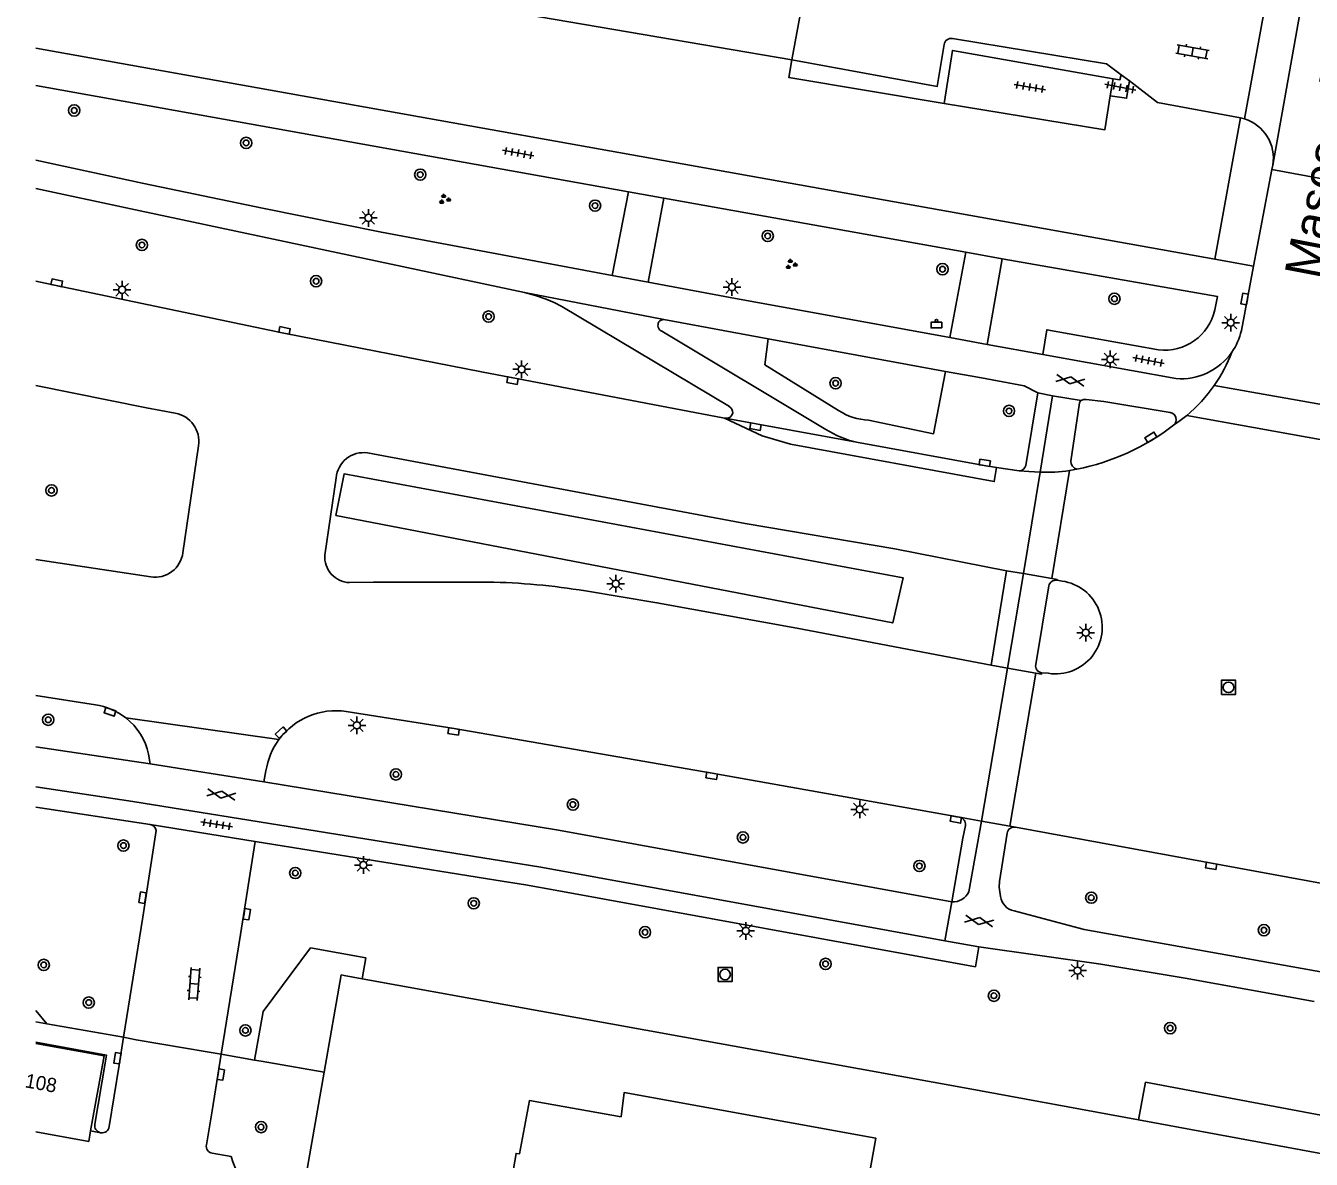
# Model space of a CAD drawing. Extents: x 132999 to 136000, y 398499 to 400501.
# Drawn here: x 132999.3 to 133090.2, y 399405.6 to 399485.7 of the extents above; entities that cross this region are included whole.
import ezdxf

# ---------------------------------------------------------------- set-up
doc = ezdxf.new("R2010")
doc.units = 0
for name, color, linetype in [('bs-afsc-poort', 7, 'Continuous'), ('gg-afsc-erfafscheiding', 7, 'Continuous'), ('gg-afsc-hekwerk', 7, 'Continuous'), ('gg-afsc-muur', 7, 'Continuous'), ('gg-anno-huisnummerreeks BGT', 7, 'Continuous'), ('gg-anno-openbare ruimte label', 7, 'Continuous'), ('gg-bbg-hoofdgebouw', 7, 'Continuous'), ('gg-knt-verharding', 7, 'Continuous'), ('gg-knt-verharding nz', 7, 'Continuous'), ('gt-grn-groengrens', 7, 'Continuous'), ('gt-grn-weggrens', 7, 'Continuous'), ('gt-grn-weggrens revisie', 7, 'Continuous'), ('gt-symb-afvalbak', 7, 'Continuous'), ('gt-symb-boom', 7, 'Continuous'), ('gt-symb-gesloten verharding', 7, 'Continuous'), ('gt-symb-groenvak', 7, 'Continuous'), ('gt-symb-klinker verharding', 7, 'Continuous'), ('gt-symb-kolk', 7, 'Continuous'), ('gt-symb-lichtmast', 7, 'Continuous'), ('gt-symb-rioolschacht', 7, 'Continuous'), ('gt-symb-tegel verharding', 7, 'Continuous')]:
    doc.layers.add(name, color=color, linetype=linetype)

# ---------------------------------------------------------------- blocks, each defined once
blk = doc.blocks.new('gt0-BOOM')
at = {"layer": 'gt-symb-boom'}
for radius in [0.4, 0.2]:
    blk.add_circle((0, 0), radius, dxfattribs=at)
blk = doc.blocks.new('gt0-TEG1')
at = {"layer": 'gt-symb-tegel verharding'}
for p, q in [((-1.125, 0), (1.125, 0)), ((-0.9, -0.25), (-0.9, 0.25)), ((-0.45, -0.25), (-0.45, 0.25)), ((0, -0.25), (0, 0.25)), ((0.45, -0.25), (0.45, 0.25)), ((0.9, -0.25), (0.9, 0.25))]:
    blk.add_line(p, q, dxfattribs=at)
blk = doc.blocks.new('gt0-LMAST')
at = {"layer": 'gt-symb-lichtmast'}
for p, q in [((-0.182, 0.173), (-0.447, 0.438)), ((-0.005, 0.246), (-0.005, 0.621)), ((0.172, 0.173), (0.437, 0.438)), ((-0.255, -0.004), (-0.63, -0.004)), ((-0.182, -0.181), (-0.447, -0.446)), ((-0.005, -0.254), (-0.005, -0.629)), ((0.437, -0.446), (0.172, -0.181)), ((0.245, -0.004), (0.62, -0.004))]:
    blk.add_line(p, q, dxfattribs=at)
blk.add_circle((-0.005, -0.004), 0.25, dxfattribs=at)
blk = doc.blocks.new('gt0-GRVAK')
at = {"layer": 'gt-symb-groenvak'}
for p, q in [((-0.11, 0.189), (-0.228, 0.24)), ((-0.182, 0.153), (0.088, 0.153)), ((-0.091, 0.211), (-0.156, 0.322)), ((-0.047, 0.214), (-0.047, 0.393)), ((-0.004, 0.211), (0.061, 0.322)), ((0.015, 0.189), (0.133, 0.24)), ((0.262, -0.052), (0.197, 0.059)), ((0.305, -0.049), (0.305, 0.13)), ((0.349, -0.052), (0.414, 0.059)), ((-0.245, -0.228), (-0.363, -0.177)), ((-0.318, -0.264), (-0.047, -0.264)), ((-0.226, -0.206), (-0.291, -0.095)), ((-0.183, -0.203), (-0.183, -0.024)), ((-0.139, -0.206), (-0.074, -0.095)), ((-0.12, -0.228), (-0.002, -0.177)), ((0.243, -0.074), (0.125, -0.023)), ((0.17, -0.11), (0.441, -0.11)), ((0.368, -0.074), (0.486, -0.023))]:
    blk.add_line(p, q, dxfattribs=at)
blk = doc.blocks.new('gt0-KOLK')
at = {"layer": 'gt-symb-kolk'}
blk.add_lwpolyline([(0, 0), (0.375, 0), (0.375, 0.4), (-0.375, 0.4), (-0.375, 0), (0, 0)], dxfattribs=at)
blk = doc.blocks.new('gt0-ABAK')
at = {"layer": 'gt-symb-afvalbak'}
blk.add_lwpolyline([(0.375, -0.5), (-0.375, -0.5), (-0.375, -0.1), (0.375, -0.1)], close=True, dxfattribs=at)
blk.add_circle((0, 0), 0.1, dxfattribs=at)
blk = doc.blocks.new('gt0-GESVH1')
at = {"layer": 'gt-symb-gesloten verharding'}
for p, q in [((-0.992, -0.261), (0.008, 0.239)), ((0.008, -0.261), (-0.992, 0.239)), ((0.008, 0.239), (1.008, -0.261)), ((1.008, 0.239), (0.008, -0.261))]:
    blk.add_line(p, q, dxfattribs=at)
blk = doc.blocks.new('gt0-RS')
at = {"layer": 'gt-symb-rioolschacht'}
blk.add_lwpolyline([(-0.5, -0.5), (0.5, -0.5), (0.5, 0.5), (-0.5, 0.5)], close=True, dxfattribs=at)
blk.add_circle((0, 0), 0.375, dxfattribs=at)
blk = doc.blocks.new('gt0-KL1')
at = {"layer": 'gt-symb-klinker verharding'}
for p, q in [((-1.15, 0.3), (1.15, 0.3)), ((-1, -0.3), (-1, 0.3)), ((-0.5, 0.3), (-0.5, 0.45)), ((0, -0.3), (0, 0.3)), ((0.5, 0.3), (0.5, 0.45)), ((1, -0.3), (1, 0.3)), ((-1.15, -0.3), (1.15, -0.3)), ((-0.5, -0.45), (-0.5, -0.3)), ((0.5, -0.45), (0.5, -0.3))]:
    blk.add_line(p, q, dxfattribs=at)

msp = doc.modelspace()

# ---------------------------------------------------------------- linework, layer by layer
at = {"layer": 'bs-afsc-poort'}
msp.add_line((133012.117, 399413.165), (133007.099, 399413.997), dxfattribs=at)
at = {"layer": 'gg-afsc-erfafscheiding'}
for p, q in [((133023.07, 399418.317), (133021.809, 399418.545)), ((133140.776, 399396.718), (133077.968, 399408.344))]:
    msp.add_line(p, q, dxfattribs=at)
msp.add_lwpolyline([(133077.968, 399408.344), (133065.922, 399410.574), (133023.07, 399418.317)], dxfattribs=at)
at = {"layer": 'gg-afsc-hekwerk'}
for p, q in [((133056.504, 399500), (133053.47, 399483.32)), ((133053.47, 399483.32), (133032.44, 399486.9)), ((133076.17, 399481.973), (133075.976, 399480.766)), ((133000, 399415.28), (133000.787, 399415.142)), ((133000.787, 399415.142), (133006.214, 399414.192)), ((133006.214, 399414.192), (133007.099, 399413.997)), ((133007.099, 399413.997), (133012.117, 399413.165)), ((133013.116, 399412.982), (133012.117, 399413.165)), ((133015.471, 399412.57), (133013.116, 399412.982)), ((133015.944, 399412.487), (133015.471, 399412.57)), ((133020.391, 399411.708), (133015.944, 399412.487))]:
    msp.add_line(p, q, dxfattribs=at)
for points in [[(133064.232, 399480.233), (133064.816, 399483.986), (133076.17, 399481.973)], [(133053.47, 399483.32), (133053.243, 399482.069), (133064.232, 399480.233)], [(133075.976, 399480.766), (133075.59, 399478.361), (133064.232, 399480.233)]]:
    msp.add_lwpolyline(points, dxfattribs=at)
at = {"layer": 'gg-afsc-muur'}
for p, q in [((133021.595, 399418.59), (133020.391, 399411.708)), ((133021.809, 399418.545), (133021.595, 399418.59))]:
    msp.add_line(p, q, dxfattribs=at)
msp.add_lwpolyline([(133020.562, 399402.833), (133018.89, 399403.121), (133020.391, 399411.708)], dxfattribs=at)
at = {"layer": 'gg-bbg-hoofdgebouw'}
for points in [[(133003.875, 399407.566), (133004.844, 399412.873), (133000, 399413.754)], [(133044.018, 399400.842), (133046.73, 399400.35), (133046.76, 399400.61), (133046.13, 399400.73), (133046.44, 399402.48), (133058.2, 399400.36), (133059.41, 399407.04), (133041.6, 399410.27), (133041.39, 399408.56), (133034.9, 399409.71), (133034.2, 399405.93), (133033.96, 399405.97), (133033.78, 399404.87), (133034.02, 399404.83), (133033.67, 399402.72), (133044.018, 399400.842)], [(133000, 399407.504), (133003.74, 399406.825), (133003.875, 399407.566)]]:
    msp.add_lwpolyline(points, dxfattribs=at)
at = {"layer": 'gg-knt-verharding'}
for p, q in [((133087.471, 399475.875), (133089.969, 399489.915)), ((133000, 399484.131), (133083.36, 399469.21)), ((133077.337, 399481.823), (133076.749, 399482.264)), ((133000, 399481.489), (133041.902, 399473.977)), ((133083.36, 399469.21), (133085.189, 399479.214)), ((133085.189, 399479.214), (133085.459, 399479.146)), ((133087.409, 399475.549), (133086.109, 399468.711)), ((133087.471, 399475.875), (133087.409, 399475.549)), ((133041.902, 399473.977), (133044.409, 399473.527)), ((133044.409, 399473.527), (133065.752, 399469.701)), ((133065.752, 399469.701), (133068.331, 399469.238)), ((133040.75, 399468.064), (133043.298, 399467.586)), ((133086.109, 399468.711), (133085.246, 399464.169)), ((133049.04, 399458.794), (133037.2, 399465.869)), ((133051.793, 399463.577), (133044.409, 399464.939)), ((133044.262, 399464.114), (133055.866, 399457.175)), ((133064.33, 399461.284), (133051.793, 399463.577)), ((133064.634, 399463.667), (133067.274, 399463.186)), ((133067.274, 399463.186), (133071.196, 399462.471)), ((133071.196, 399462.471), (133080.617, 399460.767)), ((133066.881, 399460.819), (133064.33, 399461.284)), ((133069.995, 399454.633), (133070.863, 399459.754)), ((133070.863, 399459.754), (133071.888, 399459.553)), ((133071.011, 399454.157), (133071.888, 399459.553)), ((133073.799, 399459.066), (133073.188, 399454.924)), ((133048.694, 399457.975), (133048.743, 399457.966)), ((133011.502, 399456.025), (133010.398, 399448.453)), ((133067.926, 399454.483), (133069.539, 399454.248)), ((133020.437, 399448.294), (133021.249, 399453.753)), ((133000, 399447.982), (133008.128, 399446.746)), ((133068.634, 399447.18), (133067.562, 399440.503)), ((133068.634, 399447.18), (133069.831, 399446.989)), ((133069.831, 399446.989), (133068.705, 399440.301)), ((133071.637, 399446.107), (133070.705, 399440.541)), ((133072.21, 399446.509), (133072.569, 399446.449)), ((133068.705, 399440.301), (133067.562, 399440.503)), ((133071.598, 399439.928), (133071.133, 399439.958)), ((133000, 399438.354), (133004.223, 399437.698)), ((133006.365, 399436.78), (133017.192, 399435.236)), ((133000, 399434.722), (133008.096, 399433.513)), ((133008.096, 399433.513), (133007.982, 399434.206)), ((133008.096, 399433.513), (133016.12, 399432.251)), ((133016.12, 399432.251), (133016.273, 399433.022)), ((133000, 399430.455), (133008.086, 399429.234)), ((133065.32, 399429.746), (133066.86, 399429.46)), ((133015.518, 399428.033), (133008.086, 399429.234)), ((133066.86, 399429.46), (133065.975, 399424.482)), ((133069.277, 399429.047), (133095.769, 399424.176)), ((133068.134, 399425.209), (133068.674, 399428.623)), ((133064.274, 399421.017), (133066.688, 399420.578)), ((133006.214, 399414.192), (133005.894, 399412.205)), ((133012.463, 399408.978), (133013.116, 399412.982)), ((133004.182, 399408.037), (133004.917, 399412.363)), ((133005.894, 399412.205), (133005.194, 399407.864)), ((133012.07, 399406.573), (133012.463, 399408.978)), ((133004.573, 399407.436), (133003.875, 399407.566)), ((133004.573, 399407.436), (133004.613, 399407.428)), ((133013.827, 399405.744), (133012.471, 399405.987))]:
    msp.add_line(p, q, dxfattribs=at)
for points in [[(133064.229, 399484.404), (133063.746, 399481.434), (133053.47, 399483.32)], [(133076.749, 399482.264), (133075.708, 399483.035), (133064.812, 399484.821)], [(133077.337, 399481.823), (133077.128, 399480.595), (133075.976, 399480.766)], [(133076.749, 399482.264), (133076.661, 399481.901), (133076.17, 399481.973)], [(133085.189, 399479.214), (133079.313, 399480.3), (133077.337, 399481.823)], [(133000, 399476.228), (133007.647, 399474.562), (133016.037, 399472.813), (133024.442, 399471.122), (133040.75, 399468.064)], [(133000, 399474.221), (133007.38, 399472.639), (133034.555, 399466.852)], [(133068.331, 399469.238), (133083.551, 399466.587), (133083.36, 399465.637)], [(133000, 399467.66), (133001.443, 399467.348), (133017.551, 399463.979), (133031.528, 399461.25), (133048.694, 399457.975)], [(133043.298, 399467.586), (133049.108, 399466.497), (133064.634, 399463.667)], [(133036.078, 399466.382), (133035.324, 399466.645), (133034.555, 399466.852)], [(133036.078, 399466.382), (133036.647, 399466.141), (133037.2, 399465.869)], [(133079.393, 399462.802), (133071.501, 399464.22), (133071.196, 399462.471)], [(133070.863, 399459.754), (133069.887, 399460.27), (133066.881, 399460.819)], [(133000, 399460.275), (133007.84, 399458.704), (133009.862, 399458.326)], [(133073.799, 399459.066), (133073.852, 399459.145), (133073.927, 399459.215)], [(133080.206, 399458.375), (133075.53, 399459.141), (133074.263, 399459.293), (133074.087, 399459.289), (133073.927, 399459.215)], [(133058.035, 399456.268), (133067.065, 399454.613), (133067.926, 399454.483)], [(133023.446, 399455.516), (133050.167, 399450.526), (133060.753, 399448.727), (133068.634, 399447.18)], [(133069.539, 399454.248), (133070.218, 399454.192), (133071.011, 399454.157)], [(133031.963, 399446.378), (133023.883, 399446.362), (133022.176, 399446.34)], [(133067.562, 399440.503), (133053.811, 399443.13), (133043.923, 399444.915), (133038.861, 399445.749)], [(133065.32, 399429.746), (133047.823, 399432.866), (133029.574, 399436.012), (133021.956, 399437.227)], [(133000, 399431.892), (133006.857, 399430.87), (133035.707, 399426.21), (133064.274, 399421.017)], [(133016.12, 399432.251), (133036.956, 399428.841), (133064.775, 399423.76)], [(133006.214, 399414.192), (133007.578, 399422.684), (133008.517, 399428.798)], [(133064.775, 399423.76), (133065.55, 399428.279), (133065.732, 399429.174)], [(133013.116, 399412.982), (133014.482, 399421.457), (133015.518, 399428.033)], [(133066.688, 399420.578), (133066.436, 399419.168), (133036.465, 399424.638), (133034.621, 399424.957), (133032.518, 399425.299), (133015.518, 399428.033)], [(133068.134, 399425.209), (133068.127, 399424.794), (133068.215, 399424.134)], [(133069.182, 399423.118), (133074.133, 399421.819), (133094.032, 399418.245), (133094.607, 399418.621), (133095.055, 399419.153), (133095.238, 399419.434), (133095.379, 399419.738)], [(133066.688, 399420.578), (133075.315, 399419.348), (133081.26, 399418.356), (133090.392, 399416.722)], [(133004.917, 399412.363), (133005.011, 399412.914), (133000, 399413.837)]]:
    msp.add_lwpolyline(points, dxfattribs=at)
for centre, radius, start, end in [((133064.72, 399484.334), 0.496, 79.24936, 171.90033), ((133084.598, 399476.362), 2.914, 350.37425, 72.81729), ((133079.807, 399466.416), 3.637, 263.46276, 347.63991), ((133044.459, 399464.535), 0.465, 148.83497, 244.94427), ((133044.378, 399464.553), 0.387, 85.35757, 144.83835), ((133080.912, 399465.177), 4.45, 325.38619, 346.91286), ((133080.954, 399465.159), 4.405, 265.60908, 325.26364), ((133048.73, 399458.324), 0.563, 1.748, 56.61862), ((133009.513, 399456.342), 2.014, 350.93544, 80.02206), ((133048.808, 399458.462), 0.5, 262.54613, 346.02763), ((133080.129, 399457.87), 0.511, 309.95916, 81.33956), ((133059.701, 399463.298), 7.225, 237.94348, 256.67056), ((133070.338, 399470.639), 16.6, 281.38048, 307.55663), ((133023.175, 399453.603), 1.932, 81.93652, 175.55463), ((133069.52, 399454.733), 0.485, 272.23879, 348.1099), ((133073.724, 399454.891), 0.537, 176.44796, 258.17229), ((133008.441, 399448.693), 1.972, 260.87393, 353.01112), ((133022.259, 399448.165), 1.827, 175.95525, 267.38095), ((133031.233, 399400.238), 46.146, 80.48571, 89.09398), ((133072.11, 399443.185), 3.297, 261.07274, 81.98863), ((133072.131, 399446.012), 0.503, 80.94861, 169.15613), ((133071.201, 399440.457), 0.503, 170.33712, 262.23019), ((133003.568, 399433.212), 4.533, 51.90658, 81.69624), ((133021.226, 399432.278), 5.002, 81.6098, 143.75284), ((133003.577, 399433.233), 4.511, 12.44954, 51.82496), ((133021.261, 399432.249), 5.047, 143.71942, 171.19529), ((133065.222, 399429.241), 0.514, 352.48205, 79.04683), ((133007.99, 399428.708), 0.535, 9.70601, 79.63315), ((133069.192, 399428.528), 0.526, 80.6589, 169.56711), ((133064.832, 399425.024), 1.265, 267.42624, 334.6416), ((133069.413, 399424.306), 1.211, 188.18522, 258.98379), ((133004.686, 399407.937), 0.514, 168.79967, 257.29496), ((133004.679, 399407.945), 0.521, 262.68032, 351.09103), ((133012.535, 399406.461), 0.478, 166.41399, 262.35371), ((133018.412, 399406.867), 4.72, 193.76485, 266.65278)]:
    msp.add_arc(centre, radius, start, end, dxfattribs=at)
at = {"layer": 'gg-knt-verharding nz'}
for p, q in [((133085.459, 399479.146), (133086.997, 399487.545)), ((133083.33, 399460.284), (133092.75, 399458.606)), ((133048.743, 399457.966), (133058.035, 399456.268)), ((133093.835, 399455.921), (133081.38, 399458.164)), ((133073.087, 399454.27), (133071.853, 399446.634)), ((133073.087, 399454.27), (133073.614, 399454.365)), ((133069.831, 399446.989), (133071.011, 399454.157)), ((133069.831, 399446.989), (133071.853, 399446.634)), ((133068.705, 399440.301), (133066.86, 399429.46)), ((133070.712, 399439.948), (133068.705, 399440.301)), ((133068.875, 399429.115), (133070.712, 399439.948)), ((133066.86, 399429.46), (133068.875, 399429.115)), ((133068.875, 399429.115), (133069.277, 399429.047))]:
    msp.add_line(p, q, dxfattribs=at)
for points in [[(133048.694, 399457.975), (133051.37, 399456.715), (133053.372, 399456.123), (133067.776, 399453.487), (133067.926, 399454.483)], [(133080.457, 399457.479), (133080.928, 399457.809), (133081.38, 399458.164)], [(133071.853, 399446.634), (133072.216, 399446.57), (133072.21, 399446.509)], [(133071.133, 399439.958), (133071.121, 399439.876), (133070.712, 399439.948)]]:
    msp.add_lwpolyline(points, dxfattribs=at)
for centre, radius, start, end in [((133074.367, 399466.508), 10.912, 325.22204, 339.28884), ((133074.571, 399466.384), 10.673, 309.63697, 325.14663), ((133071.481, 399464.646), 10.5, 267.43369, 278.79756)]:
    msp.add_arc(centre, radius, start, end, dxfattribs=at)
at = {"layer": 'gt-grn-groengrens'}
for p, q in [((133040.75, 399468.064), (133041.902, 399473.977)), ((133044.409, 399473.527), (133043.298, 399467.586)), ((133064.634, 399463.667), (133065.752, 399469.701)), ((133068.331, 399469.238), (133067.274, 399463.186)), ((133000, 399416.069), (133000.787, 399415.142))]:
    msp.add_line(p, q, dxfattribs=at)
for points in [[(133056.77, 399458.511), (133051.544, 399461.754), (133051.793, 399463.577)], [(133058.887, 399457.824), (133063.479, 399456.87), (133064.33, 399461.284)], [(133021.22, 399451.077), (133021.794, 399454.031), (133061.332, 399446.673), (133060.599, 399443.493), (133021.22, 399451.077)], [(133023.07, 399418.317), (133023.338, 399419.799), (133019.426, 399420.507), (133016.09, 399416.015), (133015.471, 399412.57)], [(133104.879, 399406.031), (133078.471, 399411.01), (133077.968, 399408.344)]]:
    msp.add_lwpolyline(points, dxfattribs=at)
msp.add_arc((133059.129, 399462.174), 4.357, 237.22207, 266.8198, dxfattribs=at)
at = {"layer": 'gt-grn-weggrens'}
for p, q in [((133083.36, 399469.21), (133086.109, 399468.711)), ((133044.409, 399464.939), (133034.555, 399466.852)), ((133071.888, 399459.553), (133073.927, 399459.215)), ((133064.775, 399423.76), (133064.274, 399421.017))]:
    msp.add_line(p, q, dxfattribs=at)
at = {"layer": 'gt-grn-weggrens revisie'}
msp.add_line((133087.409, 399475.549), (133094.353, 399474.272), dxfattribs=at)

# ---------------------------------------------------------------- block references
at = {"layer": 'gt-symb-afvalbak'}
msp.add_blockref('gt0-ABAK', (133063.685, 399464.86), dxfattribs=at)
at = {"layer": 'gt-symb-boom'}
for p in [(133002.716, 399479.734), (133014.875, 399477.439), (133027.185, 399475.194), (133039.545, 399473.001), (133007.51, 399470.221), (133051.752, 399470.856), (133064.113, 399468.509), (133019.819, 399467.66), (133076.27, 399466.417), (133032.021, 399465.156), (133056.557, 399460.444), (133068.815, 399458.482), (133001.111, 399452.867), (133000.879, 399436.642), (133025.468, 399432.781), (133037.981, 399430.644), (133006.199, 399427.743), (133050.004, 399428.323), (133018.352, 399425.803), (133062.476, 399426.299), (133074.63, 399424.059), (133030.97, 399423.659), (133043.077, 399421.616), (133086.841, 399421.759), (133000.561, 399419.304), (133055.845, 399419.373), (133003.748, 399416.638), (133067.747, 399417.127), (133080.209, 399414.832), (133014.824, 399414.674), (133015.928, 399407.833)]:
    msp.add_blockref('gt0-BOOM', p, dxfattribs=at)
at = {"layer": 'gt-symb-gesloten verharding'}
for p, rotation in [((133073.145, 399460.655), -9.20796905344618), ((133013.121, 399431.36), -8.802804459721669), ((133066.711, 399422.396), 169.92566727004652)]:
    msp.add_blockref('gt0-GESVH1', p, dxfattribs=dict(at, rotation=rotation))
at = {"layer": 'gt-symb-groenvak'}
for p in [(133028.888, 399473.452), (133053.394, 399468.846)]:
    msp.add_blockref('gt0-GRVAK', p, dxfattribs=at)
at = {"layer": 'gt-symb-klinker verharding'}
for p, rotation in [((133081.786, 399483.885), 169.98206552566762), ((133011.2, 399417.96), 85.52659354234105)]:
    msp.add_blockref('gt0-KL1', p, dxfattribs=dict(at, rotation=rotation))
at = {"layer": 'gt-symb-kolk'}
for p, rotation in [((133001.443, 399467.348), -11.808446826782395), ((133085.667, 399466.362), 79.26930460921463), ((133017.551, 399463.979), -11.042485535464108), ((133033.751, 399460.826), 169.04772629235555), ((133050.927, 399457.567), 169.64606927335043), ((133078.954, 399456.45), 32.490378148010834), ((133067.065, 399454.613), -8.5455299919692), ((133005.314, 399437.396), 160.79183095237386), ((133017.477, 399435.59), 42.30571571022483), ((133029.574, 399436.012), 170.93968632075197), ((133047.823, 399432.866), 170.22060935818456), ((133065.096, 399429.786), 169.8929185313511), ((133083.143, 399426.504), 169.606380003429), ((133007.751, 399424.027), 80.90519501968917), ((133014.724, 399422.92), -98.80280446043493), ((133005.97, 399412.669), 80.90519502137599), ((133012.888, 399411.576), -99.26452398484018)]:
    msp.add_blockref('gt0-KOLK', p, dxfattribs=dict(at, rotation=rotation))
at = {"layer": 'gt-symb-lichtmast'}
for p in [(133023.523, 399472.142), (133006.11, 399467.054), (133049.233, 399467.246), (133084.498, 399464.729), (133075.98, 399462.136), (133034.36, 399461.43), (133041.016, 399446.265), (133074.246, 399442.802), (133022.708, 399436.251), (133058.261, 399430.306), (133023.168, 399426.372), (133050.209, 399421.712), (133073.665, 399418.901)]:
    msp.add_blockref('gt0-LMAST', p, dxfattribs=at)
at = {"layer": 'gt-symb-rioolschacht'}
for p in [(133084.331, 399438.933), (133048.739, 399418.622)]:
    msp.add_blockref('gt0-RS', p, dxfattribs=at)
at = {"layer": 'gt-symb-tegel verharding'}
for p, rotation in [((133070.281, 399481.387), -9.377579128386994), ((133076.684, 399481.373), -11.00666417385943), ((133034.116, 399476.72), 169.98206552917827), ((133078.682, 399462.047), 169.34163849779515), ((133012.791, 399429.248), -9.15139601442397)]:
    msp.add_blockref('gt0-TEG1', p, dxfattribs=dict(at, rotation=rotation))

# ---------------------------------------------------------------- texts
at = {"layer": 'gg-anno-huisnummerreeks BGT'}
msp.add_text('108', height=1, rotation=349.7, dxfattribs=at).set_placement((132999.188, 399410.654))
at = {"layer": 'gg-anno-openbare ruimte label'}
msp.add_text('Mascagnistraat', height=2.5, rotation=79.2, dxfattribs=at).set_placement((133090.738, 399467.746))

doc.saveas('drawing.dxf')
